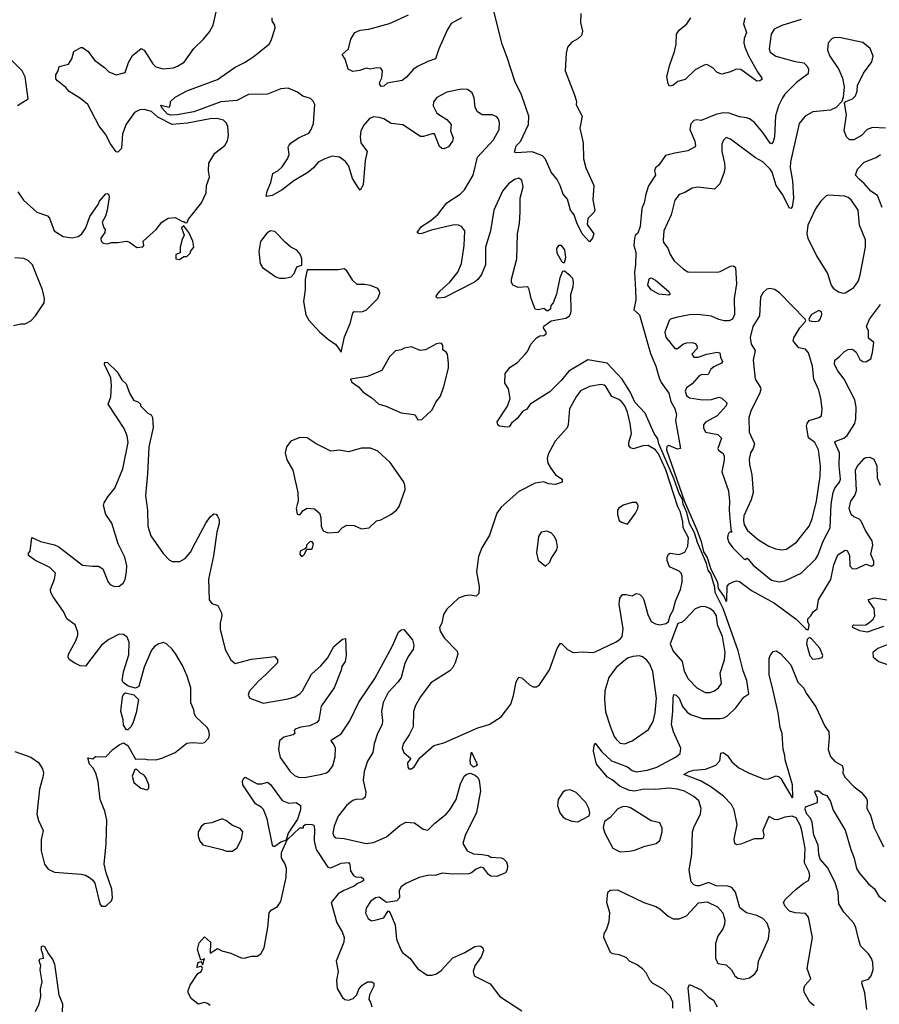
# Model space of a CAD drawing. Extents: x 1550320 to 1685906, y 509093 to 640511.
# Tile 296 of 532: x 1647028 to 1652877, y 550841 to 557542. Entities that reach past the tile are written whole.
import ezdxf

# ---------------------------------------------------------------- set-up
doc = ezdxf.new("R2010")
doc.units = 0

msp = doc.modelspace()

# ---------------------------------------------------------------- linework, layer by layer
at = {"layer": '0CON20XD'}
for points in [[(1647875, 557334.2), (1647935, 557242), (1647955, 557221.4), (1648005, 557207.8), (1648075, 557215.6), (1648101.2, 557225), (1648146.3, 557253.7), (1648212.7, 557347.3), (1648279.5, 557410.5), (1648320.3, 557459.7), (1648344.3, 557505), (1648375.6, 557645)], [(1650846, 557585), (1650843.2, 557523.2), (1650856.9, 557465), (1650850.8, 557435), (1650825, 557411.4), (1650785, 557390), (1650755.4, 557354.6), (1650746.9, 557315), (1650740.4, 557195), (1650806.2, 557025), (1650816.1, 556986.1), (1650815, 556962.5), (1650856.2, 556885), (1650840, 556805), (1650861.8, 556705), (1650864.4, 556595), (1650881.4, 556535), (1650934.5, 556415), (1650927, 556317), (1650940.8, 556245), (1650936.8, 556233.2), (1650895, 556190), (1650889.1, 556149.1), (1650934, 556085), (1650926, 556055), (1650905, 556031.2), (1650855, 556086), (1650818.9, 556158.9), (1650800.8, 556215), (1650777, 556247), (1650755, 556320), (1650726, 556355), (1650706, 556415), (1650684.3, 556455), (1650645.7, 556505), (1650605, 556593.3), (1650586, 556615), (1650515, 556642.7), (1650406.2, 556636.2), (1650395, 556640), (1650405.8, 556684.2), (1650436.6, 556713.4), (1650490.5, 556829.5), (1650492.5, 556885), (1650442, 557032), (1650397.5, 557125), (1650345.2, 557285.2), (1650310.5, 557375), (1650255, 557599.4)], [(1651661.4, 552138.6), (1651665.8, 552175), (1651648.6, 552225), (1651615.3, 552255.3), (1651551.1, 552291.1), (1651505.3, 552305.3), (1651445, 552311.8), (1651356.4, 552303.6), (1651275, 552305.8), (1651215, 552292.6), (1651177, 552297), (1651114.4, 552324.4), (1651059.5, 552369.5), (1651027.4, 552387.4), (1650953.3, 552475), (1650933.2, 552565), (1650937, 552603), (1650945, 552618.8), (1650989.2, 552559.2), (1651055, 552497.8), (1651165, 552458.2), (1651195, 552432.7), (1651223.3, 552423.3), (1651301.2, 552435), (1651364.3, 552455), (1651496, 552525), (1651522, 552548), (1651526.4, 552585), (1651476, 552696), (1651463.9, 552745), (1651473.3, 552835), (1651473.8, 552926.2), (1651480.3, 552949.7), (1651495, 552945.7), (1651515, 552924.3), (1651539.1, 552869.1), (1651568.9, 552828.9), (1651592.7, 552812.7), (1651675, 552787.5), (1651794.5, 552785.5), (1651819.2, 552790.8), (1651844.6, 552805.4), (1651901.3, 552858.7), (1651955, 552930.8), (1651990, 552955), (1651976.3, 553045), (1651950.2, 553110.2), (1651916.3, 553246.3), (1651814.4, 553535), (1651761.4, 553645), (1651758.6, 553678.6), (1651730, 553770), (1651713.8, 553795), (1651701.3, 553841.3), (1651639.7, 553985), (1651619.5, 554049.5), (1651585, 554114.6), (1651567.7, 554187.7), (1651543.1, 554245), (1651538.3, 554278.3), (1651515, 554317.8), (1651479.9, 554419.9), (1651377.4, 554655), (1651369.8, 554689.8), (1651345.5, 554725), (1651285, 554864.4), (1651215, 554939), (1651185, 555005.6), (1651128.8, 555095), (1651025.3, 555205), (1650895, 555228.2), (1650765, 555150.9), (1650712.4, 555087.6), (1650635, 555010), (1650501.1, 554925), (1650477.9, 554892.1), (1650452.8, 554877.2), (1650412.9, 554827.1), (1650375, 554796.9), (1650358.1, 554771.9), (1650345, 554768.2), (1650293.8, 554775), (1650280.6, 554785), (1650277.3, 554805), (1650347.4, 554912.6), (1650365.8, 554965), (1650355, 555030), (1650328.3, 555068.3), (1650332.5, 555135), (1650365, 555176.7), (1650415, 555208.8), (1650467.5, 555265), (1650483.8, 555285), (1650506.7, 555335), (1650545, 555377.5), (1650568.3, 555391.7), (1650595, 555392.5), (1650610, 555405), (1650610, 555415), (1650592.5, 555445), (1650593.6, 555456.4), (1650645, 555492), (1650745, 555510), (1650768.1, 555525), (1650778.6, 555545), (1650780, 555565), (1650777.5, 555675), (1650794.2, 555725), (1650797.1, 555755), (1650791.2, 555781.2), (1650775, 555800), (1650735, 555830), (1650721.7, 555828.3), (1650704, 555785), (1650680, 555675), (1650657.5, 555615), (1650643, 555597), (1650640, 555575), (1650625, 555560), (1650615, 555560), (1650595, 555577.5), (1650555, 555567.5), (1650535, 555572.5), (1650508.6, 555645), (1650495.7, 555705.7), (1650485, 555723.8), (1650420.5, 555720.5), (1650383.3, 555735), (1650373.8, 555755), (1650374.1, 555775.9), (1650410.5, 555915), (1650414.4, 556085), (1650430, 556155), (1650434.3, 556235.7), (1650432.7, 556327.3), (1650454, 556405), (1650445, 556450), (1650425, 556463.8), (1650395, 556455.8), (1650354.6, 556425.4), (1650312.9, 556375), (1650254.5, 556245.5), (1650232.9, 556105), (1650196.9, 555995), (1650197.8, 555875), (1650171.1, 555808.9), (1650145.5, 555774.5), (1650123.2, 555756.8), (1649918.8, 555651.2), (1649876.4, 555646.4), (1649862.5, 555655), (1649863.8, 555665), (1649886.2, 555695), (1649955, 555755.6), (1650009.6, 555825), (1650035, 555883.3), (1650052.1, 556005), (1650057.1, 556105), (1650035, 556133.8), (1650015, 556144), (1649985, 556145.6), (1649925, 556132.9), (1649829.2, 556110.8), (1649765, 556087.5), (1649746, 556086), (1649733.8, 556095), (1649761.4, 556135), (1649825, 556175.7), (1649872.6, 556217.4), (1649934.7, 556295.3), (1650024.7, 556355.3), (1650055, 556384.4), (1650112.7, 556485), (1650142.9, 556607.1), (1650252.5, 556725), (1650290.5, 556795), (1650293.2, 556843.2), (1650285, 556870), (1650275, 556881.2), (1650244, 556894), (1650175, 556896), (1650144, 556915), (1650127.5, 556945), (1650121.7, 557011.7), (1650106, 557045), (1650075, 557067.5), (1650035, 557068.8), (1649935, 557050), (1649866.4, 557013.6), (1649845, 556982.5), (1649842, 556955), (1649865.7, 556905.7), (1649935, 556863.8), (1649965, 556830), (1649960, 556785), (1649978.3, 556738.3), (1649973.8, 556715), (1649945, 556676.7), (1649915, 556663.3), (1649900, 556665), (1649885, 556680), (1649850, 556765), (1649835, 556766.7), (1649775, 556746.7), (1649755, 556746.7), (1649635, 556827.1), (1649556.7, 556835), (1649505, 556867.8), (1649475, 556877.5), (1649435, 556881.2), (1649409.1, 556870.9), (1649370, 556825), (1649350.5, 556785), (1649345.6, 556745), (1649349.4, 556705), (1649392.9, 556645), (1649377.8, 556585), (1649365, 556417.5), (1649345, 556383.3), (1649330.5, 556400.5), (1649291.7, 556461.7), (1649268.2, 556545), (1649245, 556577.8), (1649205, 556606.2), (1649155, 556612.7), (1649105, 556596.2), (1649058.2, 556571.8), (1649026.8, 556533.2), (1648988.7, 556501.3), (1648893.7, 556446.3), (1648813.3, 556385), (1648745, 556346.2), (1648705, 556340), (1648712.5, 556375), (1648738, 556435), (1648750, 556495), (1648785, 556514), (1648815, 556542), (1648851.4, 556595), (1648860.8, 556625), (1648855.8, 556675), (1648861.3, 556688.7), (1648876, 556705), (1648925, 556737.5), (1648995, 556770), (1649012.5, 556795), (1649027.5, 556835), (1649036, 556965), (1649025, 556987.5), (1649006.7, 557005), (1648955, 557022.9), (1648918.6, 557048.6), (1648855, 557075.3), (1648805, 557070.8), (1648715, 557036.4), (1648585, 557033.2), (1648505, 556992.7), (1648395.9, 556984.1), (1648214, 556915), (1648100, 556895), (1648055, 556892.9), (1648035, 556898.5), (1647995, 556941.4), (1647988.3, 556961.7), (1648045, 556947.5), (1648053, 556957), (1648053.3, 556985), (1648085, 557016.2), (1648165, 557057.5), (1648373.8, 557136.2), (1648495, 557218.5), (1648558.1, 557251.9), (1648615, 557286.5), (1648725.8, 557375), (1648739.7, 557400.3), (1648765.8, 557485), (1648763.8, 557505), (1648746.2, 557535), (1648746.7, 557555)], [(1650035, 557555.4), (1649965, 557517.1), (1649939.6, 557475), (1649880.5, 557345), (1649857.5, 557275), (1649805, 557258.1), (1649735, 557224.4), (1649705, 557202.9), (1649659.8, 557150.2), (1649631.7, 557128.3), (1649528.8, 557111.2), (1649505, 557090), (1649487, 557087), (1649476.7, 557105), (1649480, 557125), (1649493, 557147), (1649496.7, 557195), (1649485, 557213.3), (1649455, 557215.8), (1649415, 557206.7), (1649385, 557212.5), (1649342.7, 557197.3), (1649295, 557190), (1649264, 557205), (1649243.9, 557273.9), (1649223.3, 557305), (1649265.7, 557344.3), (1649281.2, 557408.8), (1649308.8, 557455), (1649345, 557472), (1649405, 557477.1), (1649545, 557517.5), (1649674.4, 557575.6)], [(1652345, 557543.3), (1652215, 557503.6), (1652162.2, 557477.8), (1652140.9, 557445), (1652127.1, 557345), (1652135, 557322), (1652173.3, 557295), (1652305, 557257.1), (1652365, 557248.9), (1652386.7, 557225), (1652395.8, 557205), (1652394.2, 557175), (1652315, 557115.6), (1652235.6, 557035), (1652219.8, 557010.2), (1652192.3, 556955), (1652171.2, 556888.8), (1652163.5, 556745), (1652155, 556710), (1652145, 556697.5), (1652135, 556702.5), (1652085.4, 556775.4), (1652025, 556844.3), (1651995, 556867.1), (1651974.4, 556874.4), (1651925, 556882.2), (1651855, 556905.4), (1651815, 556909.2), (1651765, 556897.3), (1651665, 556857.1), (1651635, 556860.8), (1651615, 556856), (1651595.7, 556834.3), (1651589.2, 556795), (1651622.5, 556715), (1651625.7, 556685), (1651620.8, 556675), (1651575, 556649.1), (1651485, 556634.3), (1651423, 556617), (1651377.3, 556552.7), (1651353.8, 556535), (1651348.8, 556515), (1651354.3, 556485), (1651307.9, 556412.1), (1651288.5, 556355), (1651277.5, 556295), (1651261.7, 556258.3), (1651250.6, 556135), (1651235, 556090), (1651216.4, 556073.6), (1651210.8, 556055), (1651206.7, 556005), (1651220.5, 555960.5), (1651219.2, 555875), (1651212, 555825), (1651218.7, 555701.3), (1651219.8, 555635), (1651207.1, 555567.1), (1651245, 555534.4), (1651320.8, 555270.8), (1651356.2, 555185), (1651379.1, 555105), (1651393.8, 555073.8), (1651445, 555000), (1651458.1, 554945), (1651485, 554896.2), (1651497.5, 554855), (1651491.4, 554815), (1651523.8, 554625), (1651505, 554618.6), (1651445, 554644.7), (1651431.5, 554638.5), (1651428.6, 554615), (1651552.4, 554262.4), (1651635, 554070.6), (1651665, 553990.6), (1651681.3, 553921.3), (1651705, 553881.1), (1651732, 553802), (1651775.7, 553715), (1651781.5, 553671.5), (1651821.1, 553615), (1651835, 553582.9), (1651840.6, 553595), (1651842.9, 553687.1), (1651855, 553702), (1651882.7, 553717.3), (1651905, 553723.3), (1651925, 553718.8), (1652008.2, 553658.2), (1652165, 553570.5), (1652311.6, 553461.6), (1652375, 553398.8), (1652385, 553391.2)], [(1651961.5, 557555), (1651954.3, 557514.3), (1651974.6, 557455), (1651957.2, 557415), (1651955.3, 557384.7), (1651961.9, 557355), (1651987.4, 557297.4), (1652047.6, 557187.6), (1652078.8, 557145), (1652077.5, 557135), (1652065, 557126.7), (1652045, 557124), (1651935, 557203.6), (1651903.8, 557206.2), (1651865, 557187.1), (1651805, 557170.8), (1651775, 557182.9), (1651744.2, 557215), (1651703.4, 557236.6), (1651685, 557233.1), (1651625, 557200.6), (1651555.5, 557134.5), (1651507.5, 557122.5), (1651472.5, 557095), (1651450.8, 557090.8), (1651440.8, 557105), (1651431.4, 557155), (1651451.9, 557235), (1651484.4, 557325), (1651494.4, 557375), (1651496.4, 557443.6), (1651515, 557472), (1651568, 557515), (1651594.7, 557555.3)], [(1652920, 556805), (1652831.7, 556808.3), (1652795, 556795.7), (1652756.9, 556753.1), (1652705, 556724.3), (1652675.6, 556725.6), (1652654.3, 556745), (1652639.4, 556785), (1652654, 556894), (1652640, 556975), (1652650, 556985), (1652695, 557003.8), (1652716.2, 557025), (1652726.2, 557055), (1652728, 557095), (1652770.6, 557179.4), (1652825.8, 557255), (1652835.8, 557295), (1652815.4, 557345.4), (1652765, 557386.9), (1652615, 557420), (1652577.7, 557422.3), (1652555.8, 557414.2), (1652530, 557385), (1652525.8, 557335), (1652540, 557295), (1652602.8, 557202.8), (1652627.1, 557145), (1652639.2, 557085), (1652631.2, 557015), (1652622.5, 556985), (1652585, 556944), (1652545, 556927.5), (1652425, 556915.7), (1652372, 556885), (1652332.9, 556835), (1652272.2, 556575), (1652270.9, 556535), (1652286.8, 556445), (1652293.1, 556326.9), (1652285, 556268.8), (1652275, 556258), (1652265, 556261.2), (1652221.4, 556351.4), (1652176.2, 556415), (1652147.7, 556505), (1652134.5, 556525), (1652085, 556574.3), (1652035, 556602.5), (1651865, 556729.6), (1651835, 556740), (1651817.6, 556722.4), (1651806.4, 556695), (1651806.2, 556645), (1651824.4, 556565.6), (1651825.6, 556535), (1651821.1, 556505), (1651791.4, 556425), (1651755, 556390), (1651642.7, 556402.7), (1651605, 556395.7), (1651555, 556366.9), (1651515, 556351.9), (1651486.5, 556315), (1651461.8, 556215), (1651412.2, 556105), (1651407.1, 556045), (1651410, 556025), (1651438.2, 555988.2), (1651455, 555944), (1651481.7, 555901.7), (1651544.1, 555844.1), (1651575, 555827.3), (1651775, 555823.1), (1651795, 555828.1), (1651865, 555865.8), (1651885, 555868), (1651898.1, 555855), (1651906.8, 555745), (1651890, 555645), (1651893.1, 555536.9), (1651879.4, 555505), (1651855, 555492.7), (1651822.6, 555492.6), (1651785, 555500.9), (1651735, 555523.8), (1651643.6, 555536.4), (1651585, 555533.1), (1651495, 555516), (1651456.4, 555503.6), (1651447.5, 555495), (1651418, 555415), (1651425, 555382.5), (1651485, 555303.8), (1651505, 555304), (1651544.2, 555335.8), (1651565, 555343.3), (1651603.9, 555346.1), (1651625, 555338.1), (1651635.4, 555325), (1651638.5, 555305), (1651602.9, 555265), (1651614.6, 555244.6), (1651645, 555244.5), (1651703.8, 555266.2), (1651775, 555280), (1651793.3, 555275), (1651795.8, 555245), (1651811.4, 555215), (1651804.3, 555205), (1651750.6, 555179.4), (1651730, 555165), (1651712.7, 555127.3), (1651665, 555125.4), (1651651.5, 555118.5), (1651603.3, 555065), (1651565, 555036), (1651557.1, 555015), (1651566.5, 554985), (1651585, 554969.5), (1651675, 554955.2), (1651735, 554957.9), (1651785, 554972.7), (1651805.8, 554965.8), (1651840, 554935), (1651835.4, 554915), (1651773.4, 554846.6), (1651695, 554804.1), (1651681.9, 554785), (1651680.2, 554765), (1651695, 554734.3), (1651778.6, 554718.6), (1651804.5, 554695), (1651777.8, 554625), (1651782.8, 554612.8), (1651815, 554589.4), (1651822.6, 554572.6), (1651822.5, 554545), (1651806.1, 554465), (1651851.2, 554335), (1651859.1, 554265), (1651855.8, 554204.2), (1651862, 554122), (1651870, 554060), (1651876.2, 554053.8), (1651870, 554060), (1651855, 554053.3), (1651845.7, 554035), (1651845, 554013.3), (1651854.2, 553985), (1651883.9, 553945), (1651955, 553872), (1651965, 553867.5), (1651975, 553876.7), (1651985, 553871.2), (1652019.2, 553829.2), (1652145, 553727.3), (1652195, 553716.9)], [(1647015, 556370), (1647055, 556314.3), (1647145, 556233.3), (1647216.4, 556206.4), (1647230.7, 556190.7), (1647263.3, 556105), (1647325, 556066.2), (1647385, 556057.5), (1647425, 556067.5), (1647450, 556085), (1647478.8, 556125), (1647506.4, 556203.6), (1647562.5, 556285), (1647571.7, 556308.3), (1647613.6, 556356.4), (1647625, 556360), (1647635, 556350), (1647636.7, 556335), (1647623, 556247), (1647612.5, 556205), (1647590, 556165), (1647600, 556125), (1647610, 556115), (1647607.5, 556095), (1647580, 556055), (1647582.5, 556035), (1647595, 556022.5), (1647625, 556017.5), (1647652.9, 556027.1), (1647695.5, 556025.5), (1647755, 556034.2), (1647775, 556028.8), (1647825, 555992.5), (1647865, 555997.5), (1647872.5, 556005), (1647868.8, 556035), (1647956.2, 556115), (1647995, 556163.3), (1648038.3, 556191.7), (1648086.4, 556196.4), (1648135, 556170), (1648145, 556170), (1648155, 556160), (1648168.3, 556161.7), (1648177.5, 556185), (1648266.2, 556295), (1648297.5, 556365), (1648300, 556415), (1648319.3, 556470.7), (1648313.8, 556515), (1648316.2, 556565), (1648355, 556633.3), (1648422.9, 556687.1), (1648442.7, 556717.3), (1648450, 556755), (1648445.5, 556815), (1648435, 556838), (1648415, 556858.6), (1648369.2, 556869.2), (1648325, 556867.9), (1648170.9, 556839.1), (1648065, 556828.7), (1647968.4, 556878.4), (1647925, 556916.7), (1647875, 556931.6), (1647845, 556928.9), (1647809.2, 556910.8), (1647751.7, 556831.7), (1647728.1, 556765), (1647720, 556665), (1647695, 556640), (1647685, 556642.5), (1647646.4, 556696.4), (1647612.6, 556762.6), (1647568.3, 556818.3), (1647492.5, 556965), (1647442.9, 557005), (1647365, 557053.5), (1647341.9, 557081.9), (1647285, 557126.9), (1647275, 557140), (1647273.8, 557166.2), (1647290, 557195), (1647297, 557223), (1647359.5, 557240.5), (1647384, 557275), (1647396.7, 557325), (1647445, 557352.5), (1647455, 557353.3), (1647495, 557326), (1647537.9, 557267.9), (1647605, 557218), (1647635, 557187.8), (1647685, 557166.9), (1647745, 557182), (1647768, 557252), (1647795, 557298), (1647855, 557346.2), (1647875, 557334.2)], [(1647012.1, 556957.9), (1647085.8, 557004.2), (1647064.3, 557154.3), (1647044.3, 557194.3), (1646953.8, 557285)], [(1652897.1, 556265), (1652865.6, 556345), (1652820, 556375), (1652775, 556428.2), (1652743.8, 556453.8), (1652715.6, 556485), (1652728.6, 556525), (1652775, 556571.9), (1652855, 556605.5), (1652885.3, 556624.7)], [(1652630.3, 555680.3), (1652645, 555682.9), (1652705, 555720.8), (1652735.5, 555765), (1652748.2, 555805), (1652784.6, 555995), (1652784.1, 556044.1), (1652742, 556145), (1652732.5, 556245), (1652685, 556317.1), (1652665, 556333.3), (1652641.2, 556341.2), (1652532.3, 556347.7), (1652515, 556343.3), (1652476.2, 556305), (1652442.9, 556255), (1652390, 556145), (1652384.3, 556084.3), (1652390.8, 556055), (1652450, 555935), (1652524.3, 555815), (1652548.9, 555735), (1652564.6, 555714.6), (1652600.2, 555690.2), (1652630.3, 555680.3)], [(1648115, 555910), (1648145, 555930), (1648165, 555930), (1648190, 555955), (1648190, 555965), (1648212.5, 555995), (1648206.7, 556035), (1648180, 556095), (1648145, 556140), (1648130, 556125), (1648147.5, 556075), (1648133, 556047), (1648120, 555995), (1648120, 555955), (1648090, 555945), (1648090, 555915), (1648115, 555910)], [(1648835, 555783.8), (1648875, 555792.5), (1648896.1, 555813.9), (1648915, 555860), (1648948.3, 555871.7), (1648947.5, 555915), (1648936.1, 555946.1), (1648913, 555973), (1648874.2, 555994.2), (1648835.7, 556025.7), (1648765, 556101.2), (1648735, 556106), (1648710.3, 556089.7), (1648667.7, 556032.3), (1648654.4, 555965), (1648663.7, 555883.7), (1648681.2, 555855), (1648771.7, 555791.7), (1648795, 555784), (1648835, 555783.8)], [(1650735, 555890), (1650743.3, 555925), (1650738, 555975), (1650715, 556006.2), (1650695, 556006.7), (1650680, 555985), (1650684, 555955), (1650715, 555900), (1650725, 555890), (1650735, 555890)], [(1646985, 555461.2), (1647035, 555472.5), (1647065, 555472.5), (1647105, 555492.5), (1647135, 555527.5), (1647193.6, 555616.4), (1647196, 555645), (1647184, 555705), (1647115.6, 555875), (1647085, 555902.5), (1647057.4, 555917.4), (1646995, 555922.5)], [(1649215, 555280), (1649239.2, 555385), (1649276, 555475), (1649293.9, 555546.1), (1649305, 555557.5), (1649355, 555553.8), (1649385, 555566.2), (1649466.2, 555645), (1649479.3, 555680.7), (1649477.5, 555695), (1649465, 555712.5), (1649415, 555732.5), (1649375, 555740), (1649325, 555740), (1649295, 555767.5), (1649255, 555833.3), (1649235, 555847.5), (1649195, 555840), (1648985, 555840), (1648970, 555775), (1648971.2, 555705), (1648958.8, 555625), (1648974.1, 555534.1), (1648995, 555497.5), (1649068.3, 555418.3), (1649132.7, 555362.7), (1649177.5, 555335), (1649215, 555280)], [(1651445, 555667.5), (1651378, 555675), (1651324.4, 555705), (1651302.9, 555735), (1651312.1, 555777.9), (1651325, 555785.7), (1651355, 555770.6), (1651445, 555692), (1651454, 555675), (1651445, 555667.5)], [(1652215, 553934.3), (1652245, 553940), (1652315, 553987.5), (1652401.1, 554095), (1652420, 554145), (1652450.6, 554265), (1652474.5, 554435), (1652477.7, 554505), (1652464.4, 554615), (1652439.1, 554665), (1652396.5, 554696.5), (1652382.9, 554775), (1652385.8, 554794.2), (1652400, 554815), (1652465.8, 554834.2), (1652484, 554846), (1652488.6, 554895), (1652480, 554965), (1652465, 555021.2), (1652431.2, 555095), (1652421.8, 555185), (1652396, 555276), (1652375, 555300.5), (1652329.7, 555309.7), (1652297.9, 555347.9), (1652291.2, 555355), (1652295, 555376.7), (1652337.8, 555445), (1652373.3, 555485), (1652377.5, 555495), (1652373.6, 555503.6), (1652195, 555685.7), (1652165, 555705.7), (1652135, 555712), (1652112.3, 555707.7), (1652086.2, 555685), (1652070, 555655), (1652062, 555528), (1652016.5, 555455), (1651999.7, 555380.3), (1652004.5, 555335), (1652031.9, 555291.9), (1652018.2, 555225), (1652031.9, 555095), (1652068.5, 555038.5), (1652071.4, 555025), (1652063.3, 554995), (1652004.4, 554885), (1651989.4, 554835), (1651992.2, 554735), (1652028, 554655), (1652020, 554625), (1652001.9, 554595), (1651992.4, 554552.4), (1651993.8, 554515), (1652010.9, 554445), (1652020, 554325), (1652005.4, 554275), (1651955.9, 554165), (1651953.3, 554133.3), (1651958.5, 554105), (1651980.6, 554065), (1652055, 554001.9), (1652125, 553959.2), (1652171.7, 553941.7), (1652215, 553934.3)], [(1652195, 553716.9), (1652235, 553722.3), (1652345, 553775.5), (1652445, 553872.2), (1652459.7, 553895), (1652495, 553993.1), (1652543.1, 554085), (1652549.5, 554245), (1652562.9, 554325), (1652575.8, 554354.2), (1652606.8, 554395), (1652613.6, 554416.4), (1652603.9, 554505), (1652607.2, 554595), (1652574.5, 554665), (1652581.4, 554675), (1652635, 554694.1), (1652658.3, 554711.7), (1652711.5, 554795), (1652717.8, 554825), (1652720.6, 554905), (1652710.5, 554955), (1652638.5, 555095), (1652595, 555153.5), (1652571.8, 555195), (1652574.4, 555225), (1652605, 555247.5), (1652640, 555285), (1652665, 555296.9), (1652690.3, 555300.3), (1652705, 555294.2), (1652719.4, 555279.4), (1652745, 555230.8), (1652765, 555215.7), (1652785.4, 555214.6), (1652819.2, 555235), (1652831.7, 555278.3), (1652840, 555345), (1652803.3, 555375), (1652803.3, 555425), (1652791.2, 555455), (1652811.4, 555505), (1652886.6, 555603.4)], [(1652445, 555487.5), (1652465, 555494), (1652475.7, 555505), (1652487.1, 555535), (1652484.1, 555554.1), (1652465, 555563.8), (1652415, 555535.8), (1652397.5, 555505), (1652400, 555495), (1652415, 555490), (1652445, 555487.5)], [(1649738.3, 554818.3), (1649765, 554822.5), (1649835, 554887.5), (1649860.8, 554939.2), (1649890.7, 554979.3), (1649914.1, 555045.9), (1649945, 555170), (1649946.1, 555203.9), (1649939.2, 555265), (1649929.7, 555279.7), (1649906.7, 555295), (1649906.4, 555326.4), (1649897.7, 555337.7), (1649885, 555341.2), (1649865, 555336), (1649790, 555295), (1649752.1, 555292.1), (1649695, 555315.6), (1649645, 555307.5), (1649625, 555296.2), (1649585, 555288.8), (1649545, 555248.8), (1649492.5, 555155), (1649395, 555113.8), (1649280, 555095), (1649287.5, 555075), (1649333, 555043), (1649365, 555007.5), (1649425, 554968.8), (1649472.5, 554925), (1649515, 554913.3), (1649625, 554866.2), (1649710, 554855), (1649720, 554850), (1649738.3, 554818.3)], [(1647585.6, 553285), (1647475, 553142.9), (1647440, 553145), (1647402.2, 553162.2), (1647365, 553188.8), (1647357.5, 553205), (1647359.2, 553225), (1647411.2, 553315), (1647423, 553353), (1647423.3, 553375), (1647406, 553425), (1647348.5, 553465), (1647325.5, 553515.5), (1647255, 553613.8), (1647240, 553645), (1647237.5, 553665), (1647264, 553735), (1647272, 553775), (1647234.2, 553815), (1647130, 553865), (1647087.5, 553895), (1647088.3, 553911.7), (1647100, 553925), (1647111.7, 554018.3), (1647170.2, 553990.2), (1647265, 553968), (1647295, 553953.8), (1647455, 553830), (1647522.9, 553822.9), (1647565, 553823.1), (1647594, 553805), (1647629.2, 553715), (1647646.8, 553696.8), (1647675, 553685.8), (1647705, 553688), (1647733, 553707), (1647745, 553732.5), (1647755.6, 553785), (1647756.9, 553825), (1647744.4, 553884.4), (1647699.2, 553975), (1647654.3, 554115), (1647614, 554175), (1647597.5, 554235), (1647603.3, 554255), (1647628.6, 554295), (1647675.7, 554354.3), (1647729.7, 554485), (1647765.7, 554665), (1647759.2, 554709.2), (1647739.8, 554759.8), (1647630, 554925), (1647649.2, 554975), (1647651.7, 555051.7), (1647648.6, 555105), (1647604.2, 555195), (1647607.5, 555212.5), (1647625, 555208.8), (1647692, 555145), (1647722.1, 555092.1), (1647753.3, 555065), (1647776.7, 554995), (1647805, 554950), (1647830, 554945), (1647850, 554925), (1647850, 554915), (1647900, 554865), (1647923, 554853), (1647932.5, 554835), (1647936.4, 554766.4), (1647905.8, 554635), (1647898.7, 554451.3), (1647883.1, 554305), (1647896.9, 554205), (1647899.5, 554095), (1647920.2, 554030.2), (1648005, 553910), (1648045, 553865.8), (1648065, 553854.2), (1648117.5, 553855), (1648154.3, 553875), (1648190.5, 553919.5), (1648225, 553984), (1648294.5, 554115.5), (1648325, 554158.8), (1648348.3, 554178.3), (1648365, 554176.2), (1648375, 554162.5), (1648385, 554140), (1648385.9, 554114.1), (1648369.2, 554055), (1648346.4, 553893.6), (1648313.1, 553735), (1648316.7, 553595), (1648335, 553568.8), (1648377.5, 553555), (1648401.4, 553505), (1648404.4, 553485), (1648391.5, 553435), (1648392.2, 553395), (1648427.1, 553255), (1648465, 553185.8), (1648495, 553160), (1648605, 553190), (1648765, 553207.5), (1648782.5, 553185), (1648782.5, 553165), (1648705, 553087.1), (1648650.8, 553039.2), (1648590.2, 552969.8), (1648581.9, 552945), (1648594.2, 552925), (1648685, 552891.5), (1648855, 552920.5), (1648900, 552935), (1648934, 552955), (1648952, 552975), (1649012.7, 553087.3), (1649077.5, 553145), (1649122.3, 553197.7), (1649165, 553277.5), (1649225, 553327.5), (1649245, 553330), (1649250, 553215), (1649243.3, 553175), (1649220.5, 553139.5), (1649215.8, 553115), (1649166.9, 552995), (1649079.8, 552870.2), (1649064, 552775), (1649049.7, 552760.3), (1649003.2, 552736.8), (1648941.7, 552728.3), (1648903.3, 552715), (1648896.7, 552705), (1648900, 552685), (1648890, 552675), (1648825, 552659.6), (1648796.7, 552635), (1648788.5, 552575), (1648801.4, 552521.4), (1648868, 552425), (1648898.6, 552398.6), (1648925, 552386.4), (1648965.3, 552384.7), (1649085, 552407.1), (1649115, 552415.8), (1649135, 552430.8), (1649158.9, 552465), (1649175.6, 552525), (1649177.5, 552585), (1649164.4, 552614.4), (1649146.7, 552635), (1649149.3, 552640.7), (1649215, 552682), (1649275, 552770), (1649335, 552896.7), (1649445, 553058.8), (1649562.7, 553277.3), (1649605, 553373.3), (1649625, 553390), (1649643, 553393), (1649701.7, 553321.7), (1649710, 553285), (1649705.6, 553255.6), (1649672.3, 553207.7), (1649649.6, 553160.4), (1649624.1, 553065.9), (1649604.4, 553035), (1649535.6, 552964.4), (1649501.6, 552895), (1649491.1, 552835), (1649497.6, 552772.4), (1649494.4, 552745), (1649462.7, 552685), (1649439.6, 552615), (1649430, 552555), (1649395.4, 552495), (1649372.3, 552425), (1649366.2, 552365), (1649383.3, 552285), (1649378, 552252), (1649362.4, 552237.6), (1649315, 552235.5), (1649295, 552227.5), (1649255, 552197.5), (1649195, 552121.4), (1649166.9, 552053.1), (1649160, 552005), (1649166.4, 551986.4), (1649178.8, 551975), (1649235, 551970.5), (1649385, 551935.6), (1649435, 551941.5), (1649525, 551981.9), (1649615, 552058.6), (1649655, 552082), (1649715, 552076.7), (1649773.9, 552033.9), (1649805, 552026.7), (1649853.8, 552075), (1649931.2, 552135), (1649956, 552165), (1649998.6, 552235), (1650027.9, 552342.1), (1650052.5, 552395), (1650071.4, 552408.6), (1650095, 552413.5), (1650129.4, 552399.4), (1650146.4, 552385), (1650154.6, 552365), (1650164.2, 552295), (1650135.8, 552145.8), (1650060.3, 551990.3), (1650043.1, 551935), (1650072, 551885), (1650115, 551865.6), (1650175, 551862), (1650215, 551853.8), (1650235, 551843.3), (1650305, 551838.8), (1650320.9, 551830.9), (1650340.7, 551810.7), (1650347.7, 551785), (1650344.5, 551755.5), (1650334.4, 551735.6), (1650275, 551712.1), (1650235, 551714.5), (1650218.8, 551725), (1650185, 551770), (1650165, 551774), (1650135, 551760), (1650103.3, 551735), (1650085, 551730), (1649972.5, 551727.5), (1649903.2, 551733.2), (1649855, 551718.9), (1649815, 551720), (1649746.2, 551705), (1649655, 551663.3), (1649625, 551640), (1649610.6, 551615), (1649612, 551565), (1649595, 551546), (1649525, 551533.3), (1649475, 551570), (1649450, 551565), (1649415, 551542), (1649385, 551496.7), (1649381.7, 551461.7), (1649400, 551425), (1649415, 551413.3), (1649425, 551410), (1649453.8, 551416.2), (1649505, 551428.8), (1649535, 551477.5), (1649545, 551472.5), (1649582.7, 551382.7), (1649592, 551285), (1649621.7, 551211.7), (1649634, 551194), (1649685, 551153.3), (1649734.3, 551084.3), (1649800.3, 551040.3), (1649835, 551039.2), (1649865, 551049.2), (1649895, 551070.8), (1649975, 551158.1), (1650057.2, 551192.8), (1650125, 551233.8), (1650155, 551240), (1650166.1, 551236.1), (1650180, 551225), (1650183.8, 551205), (1650168, 551165), (1650126.2, 551103.8), (1650114.5, 551065), (1650121.1, 551035), (1650230, 550980), (1650295, 550894), (1650445, 550796.7)], [(1649695, 552443.3), (1649712.5, 552457.5), (1649750.7, 552519.3), (1649846.3, 552603.7), (1649915, 552621.5), (1650145, 552723.6), (1650222.5, 552745), (1650305, 552798), (1650369.2, 552885), (1650387.6, 552942.4), (1650406.2, 553035), (1650425, 553067.5), (1650445, 553062.5), (1650496.7, 553015), (1650521.2, 553001.2), (1650545, 553002), (1650566.2, 553015), (1650632.7, 553117.3), (1650685, 553262.5), (1650705, 553296.7), (1650715, 553297.5), (1650755, 553255.8), (1650795, 553235.8), (1650865, 553240.8), (1650925, 553235.8), (1650945, 553240.8), (1651083.3, 553305), (1651114.2, 553325.8), (1651128.8, 553345), (1651134.2, 553395.8), (1651107.5, 553565), (1651111.2, 553605), (1651130, 553630), (1651155, 553631.2), (1651195, 553621.2), (1651225, 553636.2), (1651245, 553633.3), (1651265, 553613.3), (1651275, 553593.3), (1651303.4, 553493.4), (1651325, 553447.5), (1651355, 553431.1), (1651385, 553424.5), (1651426.6, 553433.4), (1651444.1, 553445.9), (1651455, 553487.5), (1651475.6, 553524.4), (1651489.5, 553585), (1651524.7, 553665.3), (1651535.5, 553715), (1651536.4, 553755), (1651528.9, 553775), (1651515, 553788.6), (1651449.7, 553819.7), (1651435, 553862.5), (1651434.4, 553885), (1651444, 553905), (1651455, 553912), (1651515, 553902.7), (1651555, 553918.1), (1651575, 553960), (1651579.4, 554015), (1651542.5, 554085), (1651541.1, 554125), (1651525, 554191.5), (1651506.8, 554226.8), (1651425, 554478.6), (1651375, 554588), (1651355, 554614.6), (1651305, 554644.3), (1651268.3, 554641.7), (1651205, 554621.1), (1651185, 554628.6), (1651173.8, 554643.8), (1651173.5, 554665), (1651190.4, 554725), (1651183.1, 554795), (1651165, 554872), (1651145.9, 554915), (1651125, 554941.8), (1651105, 554957.9), (1651057.1, 554977.1), (1651015.9, 555045.9), (1651005, 555055.5), (1650985, 555060.5), (1650905, 555046.5), (1650845, 555016.4), (1650814.5, 554975), (1650770, 554895), (1650760, 554785), (1650753.1, 554765), (1650672.5, 554675), (1650625.3, 554584.7), (1650617.1, 554555), (1650621.8, 554525), (1650637.2, 554497.2), (1650674.1, 554444.1), (1650720, 554415), (1650720, 554395), (1650675, 554380), (1650626.2, 554383.8), (1650595, 554396.2), (1650535, 554388.8), (1650425, 554332.2), (1650304.5, 554225.5), (1650275, 554183.3), (1650225.9, 554034.1), (1650172.6, 553947.4), (1650150, 553890), (1650136.5, 553785), (1650154.6, 553684.6), (1650152.8, 553637.2), (1650135, 553619.4), (1650094.5, 553625.5), (1650057.6, 553622.4), (1650015, 553604.5), (1649935, 553530), (1649912.2, 553495), (1649899.5, 553435), (1649884.6, 553405), (1649890.2, 553380.2), (1649915.4, 553335.4), (1650005.6, 553245), (1650008.5, 553225), (1649991.2, 553165), (1649975.8, 553134.2), (1649955, 553110.5), (1649825, 553028.8), (1649755, 552933.8), (1649721.1, 552875), (1649706.9, 552835), (1649705, 552730), (1649678.6, 552675), (1649637.1, 552615), (1649631.4, 552585), (1649642.7, 552555), (1649690, 552515), (1649668, 552485), (1649668.8, 552455), (1649675, 552443.3), (1649695, 552443.3)], [(1649125, 554051.2), (1649195, 554053.8), (1649224.4, 554085.6), (1649255, 554101.2), (1649305, 554100), (1649355, 554077.5), (1649407, 554083), (1649455, 554132.5), (1649485, 554137.5), (1649552.5, 554175), (1649592.5, 554205), (1649610.7, 554229.3), (1649650, 554345), (1649648.8, 554375), (1649639.5, 554399.5), (1649548.3, 554528.3), (1649465.8, 554605.8), (1649415, 554626.7), (1649355, 554626.2), (1649265, 554601.2), (1649205, 554613.3), (1649145, 554606.2), (1649046.6, 554656.6), (1648985, 554695.6), (1648935, 554699.5), (1648874.2, 554675), (1648842.5, 554635), (1648834, 554595), (1648846.1, 554546.1), (1648885.6, 554475.6), (1648896.8, 554436.8), (1648920, 554325), (1648922, 554265), (1648916.1, 554243.9), (1648908.8, 554215), (1648917, 554177), (1648935, 554172.5), (1648957, 554203), (1648985, 554217.5), (1649035, 554212.5), (1649067.5, 554185), (1649076.7, 554155), (1649080, 554095), (1649093.6, 554063.6), (1649125, 554051.2)], [(1652385, 553391.2), (1652395, 553392.5), (1652400, 553425), (1652390, 553445), (1652390, 553465), (1652412.5, 553485), (1652427, 553513), (1652455, 553532.5), (1652464.3, 553595), (1652547.4, 553732.6), (1652567.1, 553832.9), (1652595, 553900.6), (1652645, 553932.5), (1652659.7, 553929.7), (1652674.4, 553895), (1652677.8, 553825), (1652695, 553804.4), (1652725, 553807.5), (1652785, 553836.7), (1652825, 553823.3), (1652840, 553835), (1652840, 553855), (1652820.8, 553905), (1652834.5, 553965), (1652830, 553995), (1652783.3, 554065), (1652755, 554128.8), (1652738.8, 554145), (1652705, 554158.5), (1652685.6, 554175), (1652671.8, 554215), (1652683.5, 554265), (1652710.8, 554305), (1652721.7, 554338.3), (1652715, 554476.7), (1652727.6, 554502.4), (1652775, 554556.2), (1652785, 554563.8), (1652814.1, 554564.1), (1652840.5, 554550.5), (1652861.2, 554505), (1652862.2, 554425), (1652883.5, 554375)], [(1651165, 554110), (1651218.8, 554185), (1651233.3, 554215), (1651236.2, 554235), (1651225, 554257.5), (1651195, 554256.2), (1651135, 554238.8), (1651105, 554218.8), (1651096.2, 554205), (1651096.1, 554173.9), (1651106.2, 554135), (1651122.3, 554122.3), (1651165, 554110)], [(1650605, 553822.5), (1650635, 553850), (1650643.8, 553875), (1650684, 553935), (1650688, 553955), (1650682, 553995), (1650668, 554025), (1650645, 554049.2), (1650615, 554062.5), (1650576.7, 554055), (1650558, 554025), (1650544.2, 553915), (1650556, 553865), (1650605, 553822.5)], [(1648945, 553890), (1648955, 553893.3), (1648966.7, 553905), (1648981.7, 553938.3), (1649011.7, 553938.3), (1649020, 553945), (1649027.5, 553975), (1649018.3, 553988.3), (1649005, 553990), (1648980, 553965), (1648980, 553955), (1648968.3, 553941.7), (1648937.5, 553925), (1648934.1, 553904.1), (1648945, 553890)], [(1652905, 553413.1), (1652795, 553374.7), (1652744, 553384), (1652698, 553405), (1652694.3, 553415.7), (1652705, 553424), (1652750.9, 553420.9), (1652785, 553424.5), (1652804.7, 553435.3), (1652835, 553463.5), (1652846.9, 553485), (1652842.7, 553535), (1652806, 553585), (1652804.3, 553595.7), (1652845, 553608.5), (1652985, 553586)], [(1651692.6, 552962.6), (1651725, 552964.4), (1651755, 552975.6), (1651782.5, 552995), (1651803.1, 553025), (1651794.7, 553095), (1651823.3, 553185), (1651827.8, 553235), (1651810.3, 553345), (1651777.3, 553425), (1651769.1, 553485), (1651750.9, 553515), (1651724.4, 553535), (1651695, 553547.2), (1651665, 553547.9), (1651625, 553532.2), (1651558.6, 553461.4), (1651535, 553442.9), (1651506.1, 553433.9), (1651454.4, 553295), (1651475.5, 553245), (1651536.7, 553175), (1651549.4, 553109.4), (1651577.1, 553057.1), (1651635, 552996), (1651692.6, 552962.6)], [(1646995, 552562.9), (1647105, 552524.2), (1647156.3, 552486.3), (1647183.6, 552443.6), (1647190, 552415), (1647186.6, 552386.6), (1647163.9, 552305), (1647143.9, 552135), (1647155, 552091.2), (1647188.5, 552025), (1647175, 551960), (1647174.4, 551885), (1647196.2, 551795), (1647222.1, 551762.1), (1647265, 551740.8), (1647445.9, 551725.9), (1647475, 551720), (1647502.5, 551705), (1647526.4, 551686.4), (1647540, 551665), (1647572.5, 551525), (1647585, 551510), (1647615, 551510), (1647652.5, 551545), (1647660, 551565), (1647656, 551625), (1647616.2, 551735), (1647604, 551795), (1647617.1, 551932.9), (1647620.8, 552095), (1647608, 552155), (1647575.7, 552235), (1647562, 552355), (1647546.7, 552415), (1647528.3, 552448.3), (1647502.5, 552475), (1647491.7, 552518.3), (1647525, 552512.5), (1647545, 552527.5), (1647615, 552526.7), (1647662.5, 552575), (1647705, 552607.5), (1647735, 552620), (1647763, 552603), (1647815, 552510), (1647875, 552512.5), (1647895, 552506.7), (1647955, 552506.2), (1647995, 552516), (1648085, 552554.2), (1648165, 552617.5), (1648205, 552624.2), (1648265, 552617.5), (1648285, 552624.2), (1648314.4, 552655.6), (1648319.4, 552675), (1648315.7, 552704.3), (1648303.6, 552725), (1648228.6, 552795), (1648217.5, 552815), (1648214.2, 552845), (1648192.9, 552892.9), (1648193.6, 552995), (1648168.7, 553075), (1648137, 553147), (1648091.4, 553225), (1648065, 553259.2), (1648026, 553295), (1648005, 553303.1), (1647975, 553295.6), (1647945, 553275.8), (1647925, 553252), (1647876.2, 553135), (1647837.8, 553005), (1647816.2, 552993.8), (1647766.4, 553006.4), (1647731.5, 553031.5), (1647724.4, 553045), (1647734.2, 553104.2), (1647770.9, 553219.1), (1647773.3, 553305), (1647759.4, 553339.4), (1647735, 553358.1), (1647705, 553361.5), (1647635, 553324.5), (1647585.6, 553285)], [(1652425, 553190.8), (1652465, 553194.2), (1652487.9, 553202.1), (1652494, 553215), (1652471.8, 553265), (1652415, 553328.8), (1652405, 553336.2), (1652395, 553333.3), (1652386.7, 553325), (1652382.5, 553295), (1652405, 553212.5), (1652425, 553190.8)], [(1652435, 550830), (1652404, 550855), (1652366, 550925), (1652363.8, 550945), (1652370.5, 550969.5), (1652412.5, 551015), (1652386.7, 551085), (1652423.8, 551295), (1652396, 551435), (1652375, 551458.8), (1652305, 551464), (1652265.8, 551475.8), (1652236.8, 551506.8), (1652225.8, 551535), (1652235.8, 551555), (1652312.1, 551625), (1652363.5, 551666.5), (1652395.9, 551684.1), (1652405.3, 551715), (1652399.9, 551739.9), (1652368.6, 551805), (1652373.7, 551905), (1652351.3, 552021.3), (1652342.3, 552055), (1652310.6, 552110.6), (1652285, 552121.5), (1652235, 552115.6), (1652185, 552097.5), (1652165, 552098), (1652125, 552120), (1652084.3, 552025), (1652091.2, 551995), (1652087, 551973), (1652075, 551966.7), (1652025, 551967.1), (1651935, 551930.8), (1651905, 551926.7), (1651893.8, 551935), (1651890, 551965), (1651909.4, 552065), (1651889.6, 552165), (1651871.5, 552201.5), (1651817.4, 552257.4), (1651730.5, 552320.5), (1651661.4, 552361.4), (1651548, 552405), (1651584.7, 552425.3), (1651615.4, 552435.4), (1651695, 552442.5), (1651765, 552468.1), (1651792.6, 552497.4), (1651799.5, 552550.5), (1651815, 552556), (1651844.4, 552534.4), (1651875, 552492), (1651921.7, 552451.7), (1651986.4, 552416.4), (1652094.7, 552374.7), (1652123.6, 552376.4), (1652175, 552395.6), (1652195, 552389.4), (1652207.6, 552377.6), (1652285, 552246.2), (1652289.7, 552250.3), (1652286.3, 552335), (1652236, 552505), (1652234.8, 552535), (1652223, 552575), (1652216.6, 552685), (1652202.2, 552725), (1652189.4, 552825), (1652155, 552974.2), (1652128.1, 553085), (1652128, 553195), (1652134.2, 553215.8), (1652155, 553242.5), (1652175, 553246.7), (1652205, 553228.8), (1652275, 553151.2), (1652323.6, 553033.6), (1652365, 552994), (1652378.9, 552958.9), (1652446.2, 552865), (1652506.5, 552735), (1652532.9, 552695), (1652537, 552657), (1652528.8, 552575), (1652545, 552527.5), (1652575, 552494.3), (1652625.6, 552465.6), (1652631.4, 552445), (1652630, 552415), (1652645.6, 552385), (1652704.5, 552324.5), (1652753.8, 552285), (1652791.2, 552241.2), (1652795.7, 552225), (1652793.1, 552175), (1652818.2, 552128.2), (1652843.4, 552043.4), (1652868.1, 551991.9), (1652905, 551912.7)], [(1652945, 553148.9), (1652975, 553154.4), (1653025, 553180.8), (1653044.4, 553205), (1653048.3, 553248.3), (1653040, 553275), (1653028.8, 553285), (1652995, 553292.7), (1652923.3, 553285), (1652867.2, 553262.8), (1652834, 553235), (1652835.8, 553205), (1652873.5, 553173.5), (1652945, 553148.9)], [(1651145, 552614.5), (1651195.7, 552634.3), (1651307.6, 552712.4), (1651338.5, 552765), (1651352.3, 552825), (1651360.3, 552925), (1651336.3, 553106.3), (1651316, 553156), (1651295, 553184.5), (1651266.3, 553206.3), (1651245, 553212.3), (1651200.5, 553209.5), (1651165, 553196.5), (1651086.9, 553133.1), (1651037.3, 553065), (1651010, 552975), (1651006.9, 552915), (1651015, 552832.5), (1651045.3, 552735.3), (1651073.3, 552665), (1651087.1, 552645), (1651115, 552619.4), (1651145, 552614.5)], [(1647765, 552710), (1647755, 552710), (1647735, 552740), (1647733, 552777), (1647716.2, 552835), (1647728.8, 552935), (1647736.7, 552955), (1647748.3, 552961.7), (1647805, 552948.6), (1647836.2, 552915), (1647820, 552825), (1647798.8, 552755), (1647785, 552730), (1647765, 552710)], [(1650115, 552456.2), (1650096.2, 552475), (1650094, 552505), (1650103, 552557), (1650136.7, 552485), (1650140, 552475), (1650135, 552463.8), (1650115, 552456.2)], [(1647895, 552300), (1647907, 552313), (1647907.5, 552335), (1647886.7, 552385), (1647873, 552403), (1647850, 552415), (1647825, 552440), (1647811.7, 552438.3), (1647793.8, 552395), (1647805, 552350), (1647851.7, 552311.7), (1647895, 552300)], [(1648755, 551914.2), (1648748.6, 551925), (1648712.9, 552102.9), (1648686.7, 552166.7), (1648672.2, 552182.2), (1648632.5, 552205), (1648546.7, 552335), (1648545, 552360), (1648551.7, 552378.3), (1648563, 552387), (1648645, 552342.5), (1648675, 552342.5), (1648715, 552352.5), (1648735, 552336.2), (1648815, 552228.8), (1648860.5, 552210.5), (1648910, 552215), (1648938.8, 552195), (1648940, 552165), (1648918.5, 552101.5), (1648854.6, 552005), (1648840.5, 551959.5), (1648804.7, 551945.3), (1648765, 551914.3), (1648755, 551914.2)], [(1650825, 552083.1), (1650902.5, 552125), (1650907.5, 552145), (1650900, 552175), (1650880, 552215), (1650815, 552283.8), (1650775, 552300), (1650742.7, 552297.3), (1650723.3, 552285), (1650691.2, 552235), (1650688, 552195), (1650702.5, 552145), (1650725.6, 552115.6), (1650743.6, 552103.6), (1650785, 552086.9), (1650825, 552083.1)], [(1652792.2, 550805), (1652778.5, 550918.5), (1652757.5, 550985), (1652761.9, 550998.1), (1652805, 551013.1), (1652821.1, 551035), (1652834.6, 551075), (1652832.9, 551125), (1652825, 551153.8), (1652805, 551183.8), (1652749.7, 551239.7), (1652733.1, 551296.9), (1652717.3, 551365), (1652703.2, 551393.2), (1652635, 551469.4), (1652601.7, 551525), (1652597.3, 551605), (1652575.2, 551675), (1652525, 551773.1), (1652475, 551829.2), (1652465, 551862.5), (1652462.5, 551925), (1652432.6, 551992.6), (1652420.6, 552080.6), (1652408.3, 552108.3), (1652383.8, 552135), (1652373, 552167), (1652376.2, 552185), (1652457.5, 552215), (1652458, 552245), (1652438.8, 552285), (1652440, 552295), (1652465, 552294.2), (1652492.5, 552272.5), (1652521.3, 552261.3), (1652545, 552222.5), (1652563.6, 552163.6), (1652645, 552025.8), (1652684.7, 551895), (1652707.1, 551835), (1652722.1, 551765), (1652740.5, 551735), (1652805, 551660.6), (1652845, 551626.7), (1652875, 551577.8), (1652921.5, 551541.5)], [(1651115, 551878.8), (1651175, 551883.8), (1651215, 551890), (1651275, 551915.8), (1651360, 551935), (1651383.9, 551956.1), (1651399.2, 552015), (1651399.5, 552039.5), (1651385, 552076.7), (1651325, 552090), (1651185, 552178.5), (1651165, 552186.4), (1651135, 552187.3), (1651097.2, 552172.8), (1651045, 552113.8), (1651006.7, 552085), (1650998, 552045), (1651009.2, 552005), (1651065, 551903.3), (1651115, 551878.8)], [(1648475, 551883.8), (1648506.7, 551905), (1648538, 551965), (1648546, 552015), (1648527.3, 552037.3), (1648477.3, 552057.3), (1648435, 552090), (1648405, 552102.5), (1648334.1, 552075.9), (1648285, 552068.8), (1648265, 552053.3), (1648243.3, 552015), (1648243.3, 551985), (1648255, 551952.5), (1648275, 551926.7), (1648405.8, 551895.8), (1648435, 551883.8), (1648475, 551883.8)], [(1651472.5, 550815), (1651472.5, 550855), (1651455, 550896.9), (1651407.1, 550945), (1651334.1, 550984.1), (1651315, 551005.8), (1651291.5, 551055), (1651265, 551083.5), (1651229.3, 551109.3), (1651178, 551135), (1651155, 551159.2), (1651107, 551177), (1651065, 551184.2), (1651048.8, 551195), (1651002, 551295), (1651005.9, 551324.1), (1651023.3, 551355), (1651040, 551405), (1651043.3, 551465), (1651023.3, 551535), (1651030, 551605), (1651045, 551618.8), (1651095, 551619.4), (1651275, 551534), (1651357.7, 551507.7), (1651385, 551491.2), (1651441.1, 551441.1), (1651475, 551422.9), (1651515, 551422.9), (1651565, 551442.5), (1651647.7, 551532.3), (1651705, 551538), (1651775.8, 551505.8), (1651813.8, 551465), (1651826.2, 551415), (1651824, 551385), (1651812, 551355), (1651778, 551305), (1651762.5, 551255), (1651762.5, 551155), (1651778.3, 551118.3), (1651835, 551110), (1651870.8, 551075), (1651895, 551034), (1651915, 551019.2), (1651955, 551012.5), (1651995, 551022.5), (1652031.2, 551048.8), (1652048.8, 551075), (1652055.7, 551135), (1652122.7, 551287.3), (1652131.1, 551345), (1652114.3, 551394.3), (1652085, 551425.4), (1652045, 551445.6), (1651974.4, 551464.4), (1651928.8, 551498.8), (1651900, 551605), (1651875, 551636.7), (1651845.9, 551645.9), (1651767.3, 551647.3), (1651715, 551669.4), (1651655, 551648.6), (1651635, 551647.5), (1651615, 551654.2), (1651597.1, 551675), (1651583.6, 551755), (1651600.9, 551865), (1651606.4, 552015), (1651614.5, 552045), (1651661.4, 552138.6)], [(1648325, 550832.5), (1648305, 550847.5), (1648285, 550852.5), (1648243, 550843), (1648195, 550880), (1648175, 550920), (1648173.8, 550935), (1648187.3, 550972.7), (1648240, 551050), (1648262.5, 551065), (1648272.5, 551085), (1648265, 551100), (1648232.5, 551092.5), (1648243.3, 551125), (1648261.7, 551131.7), (1648275, 551110), (1648281.7, 551138.3), (1648285, 551150), (1648261.7, 551141.7), (1648237.5, 551215), (1648249.3, 551260.7), (1648285, 551300), (1648327.5, 551265), (1648325, 551190), (1648375, 551220), (1648404.2, 551204.2), (1648465, 551190), (1648535, 551158), (1648555, 551156), (1648605, 551168), (1648645, 551170), (1648670, 551185), (1648691.2, 551225), (1648715.6, 551365), (1648725.8, 551465), (1648738.3, 551481.7), (1648782.7, 551507.3), (1648805, 551540), (1648841.5, 551705), (1648843.1, 551765), (1648834.4, 551795), (1648808.7, 551838.7), (1648809.1, 551875), (1648848.8, 551961.2), (1648935, 552042.5), (1648958.3, 552041.7), (1648960, 552055), (1648975, 552066.7), (1649016.1, 552066.1), (1649029.5, 552059.5), (1649034.2, 552034.2), (1649031.6, 551955), (1649045.8, 551895), (1649124.2, 551775), (1649145, 551769.1), (1649215, 551802.5), (1649265, 551806.5), (1649275.6, 551795), (1649280, 551750), (1649298.6, 551718.6), (1649315, 551708), (1649355, 551706), (1649367.5, 551695), (1649367.5, 551685), (1649356.7, 551675), (1649327.5, 551662.5), (1649305, 551644.6), (1649233, 551617), (1649195, 551592.1), (1649146.7, 551535), (1649186.9, 551395), (1649223.1, 551335), (1649235.4, 551295), (1649233.1, 551265), (1649182.5, 551135), (1649194.1, 551064.1), (1649184.2, 551005), (1649188.3, 550948.3), (1649225, 550887.5), (1649240, 550875), (1649265, 550868.8), (1649298.3, 550881.7), (1649321.2, 550905), (1649336.6, 550943.4), (1649358.7, 550971.3), (1649395, 550993.3), (1649425, 550995.3), (1649437.3, 550985), (1649438.9, 550965), (1649408.1, 550905), (1649404.2, 550875), (1649415.8, 550855.8), (1649423.4, 550823.4)], [(1647135, 550792), (1647161.5, 550845), (1647171.9, 550895), (1647170, 550945), (1647181.2, 550995), (1647167.5, 551075), (1647171.2, 551105), (1647161.2, 551135), (1647165, 551150), (1647190, 551155), (1647186.7, 551185), (1647176.4, 551206.4), (1647177.5, 551235), (1647185, 551240), (1647196.2, 551235), (1647223.9, 551183.9), (1647253.3, 551145), (1647266, 551115), (1647294, 550905), (1647318.8, 550845), (1647317, 550787)], [(1651592.6, 550792.6), (1651576.7, 550953.3), (1651585, 550976.7), (1651665, 550940), (1651711.8, 550891.8), (1651750, 550870), (1651774.5, 550825)]]:
    msp.add_lwpolyline(points, dxfattribs=at)

doc.saveas('drawing.dxf')
